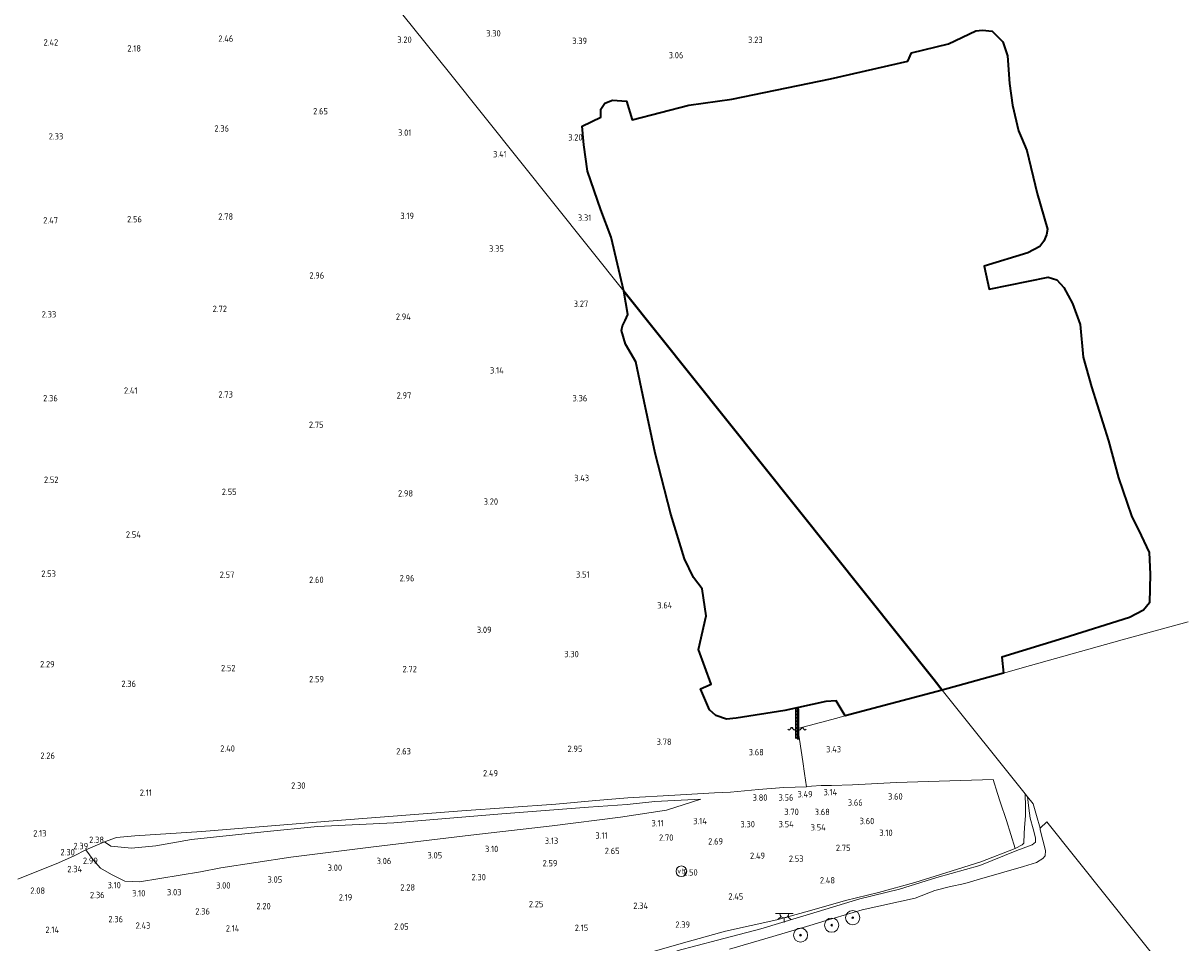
# Model space of a CAD drawing. Extents: x 130905 to 137824, y 412333 to 417928.
# Tile 297 of 313: x 137193 to 137520, y 416747 to 417006. Entities that reach past the tile are written whole.
import ezdxf
from ezdxf.enums import TextEntityAlignment as Align

# ---------------------------------------------------------------- set-up
doc = ezdxf.new("R2010")
doc.units = 0
for name, color, linetype, lineweight in [('B-ME-GR-BOOM-S', 90, 'Continuous', 25), ('B-ME-GR-BOUWLAND_AKKERBOUW-GV', 80, 'Continuous', 13), ('B-ME-GR-GRAS-GV', 60, 'Continuous', 13), ('B-ME-GW-TALUD_KRUIN-G', 90, 'Continuous', 18), ('B-ME-GW-TALUD_TEEN-G', 90, 'Continuous', 18), ('B-ME-IE-MEUBILAIR_WATERWEGMEUBILAIR-S', 150, 'Continuous', 25), ('B-ME-IE-MEUBILAIR_WEGMEUBILAIR-S', 7, 'Continuous', 25), ('B-ME-IE-TERREINAFSCHEIDING_DOORGANG-G', 210, 'Continuous', 18), ('B-ME-IE-TERREINAFSCHEIDING_KUNSTMATIG_HEKWERK-G', 20, 'IE-TERREINAFSCHEIDING-KUNSTMATIG', 18), ('B-ME-KG-GRENS_WERK-GV', 7, 'Continuous', 35), ('B-ME-KL-ET_LS_OV_LICHTPUNT-S', 190, 'Continuous', 25), ('B-ME-OB-BEKLEDING_STEEN-GV', 30, 'Continuous', 18), ('B-ME-OB-OEVERVOORZIENING-G', 7, 'Continuous', 18), ('B-ME-OG-WATER_RIVIER-GV', 130, 'Continuous', 18), ('X-XX-AL-HOOGTELABEL-S', 7, 'Continuous', 25)]:
    doc.layers.add(name, color=color, linetype=linetype, lineweight=lineweight)
doc.styles.add('NLCS-ISO', font='NLCS-ISO.ttf')
doc.styles.add('NLCS-ISO-ANNOTATIVE-T18', font='NLCS-ISO.ttf', dxfattribs={"height": 1.8})
doc.linetypes.add('IE-TERREINAFSCHEIDING-KUNSTMATIG', pattern='A,4,[82,NLCS.SHX,S=0.75,R=90,X=0,Y=0],4,-2', length=10)

# ---------------------------------------------------------------- blocks, each defined once
blk = doc.blocks.new('SAL-HOOGTELABEL-SO')
at = {"color": 0, "linetype": 'ByBlock', "lineweight": -2, "style": 'NLCS-ISO-ANNOTATIVE-T18'}
blk.add_attdef('HOOGTE', text='', height=1.8, dxfattribs=at).set_placement((2.79, 0), align=Align.RIGHT)
blk = doc.blocks.new('SGR-BOOM_01-SO')
at = {"linetype": 'ByBlock', "lineweight": 18}
h = blk.add_hatch(color=0, dxfattribs=at)
h.dxf.hatch_style = 1
edge = h.paths.add_edge_path()
edge.add_arc((0, 0), 0.25, 0, 360)
at = {"color": 0, "linetype": 'ByBlock', "lineweight": 18}
for radius in [2, 0.25]:
    blk.add_circle((0, 0), radius, dxfattribs=at)
blk = doc.blocks.new('SIE-WATER_WATERSTANDMETER-SO')
h = blk.add_hatch(color=256)
h.dxf.hatch_style = 1
h.paths.add_polyline_path([(0, 5.17), (-0.46, 5.17), (-0.46, 4.7), (0, 4.7)])
h = blk.add_hatch(color=256)
h.dxf.hatch_style = 1
h.paths.add_polyline_path([(0, 4.22), (-0.46, 4.22), (-0.46, 3.75), (0, 3.75)])
h = blk.add_hatch(color=256)
h.dxf.hatch_style = 1
h.paths.add_polyline_path([(0, 3.28), (-0.46, 3.28), (-0.46, 2.81), (0, 2.81)])
h = blk.add_hatch(color=256)
h.dxf.hatch_style = 1
h.paths.add_polyline_path([(0.46, 5.64), (0, 5.64), (0, 5.17), (0.46, 5.17)])
h = blk.add_hatch(color=256)
h.dxf.hatch_style = 1
h.paths.add_polyline_path([(0.46, 4.7), (0, 4.7), (0, 4.22), (0.46, 4.22)])
h = blk.add_hatch(color=256)
h.dxf.hatch_style = 1
h.paths.add_polyline_path([(0.46, 3.75), (0, 3.75), (0, 3.28), (0.46, 3.28)])
h = blk.add_hatch(color=256)
h.dxf.hatch_style = 1
h.paths.add_polyline_path([(0, 2.34), (-0.46, 2.34), (-0.46, 1.86), (0, 1.86)])
h = blk.add_hatch(color=256)
h.dxf.hatch_style = 1
h.paths.add_polyline_path([(0, 1.39), (-0.46, 1.39), (-0.46, 0.92), (0, 0.92)])
h = blk.add_hatch(color=256)
h.dxf.hatch_style = 1
h.paths.add_polyline_path([(0, 0.45), (-0.46, 0.45), (-0.46, -0.02), (0, -0.02)])
h = blk.add_hatch(color=256)
h.dxf.hatch_style = 1
h.paths.add_polyline_path([(0.46, 2.81), (0, 2.81), (0, 2.34), (0.46, 2.34)])
h = blk.add_hatch(color=256)
h.dxf.hatch_style = 1
h.paths.add_polyline_path([(0.46, 1.86), (0, 1.86), (0, 1.39), (0.46, 1.39)])
h = blk.add_hatch(color=256)
h.dxf.hatch_style = 1
h.paths.add_polyline_path([(0.46, 0.92), (0, 0.92), (0, 0.45), (0.46, 0.45)])
h = blk.add_hatch(color=256)
h.dxf.hatch_style = 1
h.paths.add_polyline_path([(0, -0.49), (-0.46, -0.49), (-0.46, -0.97), (0, -0.97)])
h = blk.add_hatch(color=256)
h.dxf.hatch_style = 1
h.paths.add_polyline_path([(0, -1.44), (-0.46, -1.44), (-0.46, -1.91), (0, -1.91)])
h = blk.add_hatch(color=256)
h.dxf.hatch_style = 1
h.paths.add_polyline_path([(0, -2.38), (-0.46, -2.38), (-0.46, -2.85), (0, -2.85)])
h = blk.add_hatch(color=256)
h.dxf.hatch_style = 1
h.paths.add_polyline_path([(0.46, -0.02), (0, -0.02), (0, -0.49), (0.46, -0.49)])
h = blk.add_hatch(color=256)
h.dxf.hatch_style = 1
h.paths.add_polyline_path([(0.46, -0.97), (0, -0.97), (0, -1.44), (0.46, -1.44)])
h = blk.add_hatch(color=256)
h.dxf.hatch_style = 1
h.paths.add_polyline_path([(0.46, -1.91), (0, -1.91), (0, -2.38), (0.46, -2.38)])
blk.add_lwpolyline([(0.46, -2.79), (0.46, 5.64), (-0.46, 5.64), (-0.46, -2.79)])
for points in [[(0.46, 5.64), (0, 5.64), (0, 5.17), (0.46, 5.17)], [(0.46, 5.17), (0, 5.17), (0, 4.7), (0.46, 4.7)], [(0.46, 4.7), (0, 4.7), (0, 4.22), (0.46, 4.22)], [(0.46, 4.22), (0, 4.22), (0, 3.75), (0.46, 3.75)], [(0.46, 3.75), (0, 3.75), (0, 3.28), (0.46, 3.28)], [(0.46, 3.28), (0, 3.28), (0, 2.81), (0.46, 2.81)], [(0.46, 2.81), (0, 2.81), (0, 2.34), (0.46, 2.34)], [(0.46, 2.34), (0, 2.34), (0, 1.86), (0.46, 1.86)], [(0.46, 1.86), (0, 1.86), (0, 1.39), (0.46, 1.39)], [(0.46, 1.39), (0, 1.39), (0, 0.92), (0.46, 0.92)], [(0.46, 0.92), (0, 0.92), (0, 0.45), (0.46, 0.45)], [(0.46, 0.45), (0, 0.45), (0, -0.02), (0.46, -0.02)], [(0.46, -0.02), (0, -0.02), (0, -0.49), (0.46, -0.49)], [(0.46, -0.49), (0, -0.49), (0, -0.97), (0.46, -0.97)], [(0.46, -0.97), (0, -0.97), (0, -1.44), (0.46, -1.44)], [(0.46, -1.44), (0, -1.44), (0, -1.91), (0.46, -1.91)], [(0.46, -1.91), (0, -1.91), (0, -2.38), (0.46, -2.38)], [(0.46, -2.38), (0, -2.38), (0, -2.85), (0.46, -2.85)]]:
    blk.add_lwpolyline(points, close=True)
for centre, radius, start, end in [((-1.55, -0.12), 0.381, 16.8947, 163.1053), ((-0.08, -0.12), 0.381, 16.8947, 163.1053), ((1.4, -0.12), 0.381, 16.8947, 163.1053), ((-2.31, 0.11), 0.413, 196.8947, 343.1053), ((-0.82, 0.1), 0.391, 196.8947, 343.1053), ((0.66, 0.1), 0.391, 196.8947, 343.1053), ((2.16, 0.11), 0.413, 196.8947, 343.1053)]:
    blk.add_arc(centre, radius, start, end)
blk = doc.blocks.new('SKL-ET_OV_LICHTPUNT-SO')
at = {"color": 0, "linetype": 'ByBlock', "lineweight": 18}
for points in [[(-1.25, 0), (-2.5, 0)], [(1.25, 0), (2.5, 0)], [(-0.92, -0.85), (-1.83, -1.7)], [(0, -1.25), (0, -2.5)], [(0.92, -0.85), (1.83, -1.7)]]:
    blk.add_lwpolyline(points, dxfattribs=at)
blk.add_lwpolyline([(0, 0), (1.25, 0, -1), (-1.25, 0)], format="xyb", close=True, dxfattribs=at)
blk = doc.blocks.new('SIE-WEG_PAAL_VERKEERSBORD-SO')
at = {"color": 0, "linetype": 'ByBlock', "lineweight": 18}
blk.add_circle((0, 0), 1.5, dxfattribs=at)
at = {"color": 0, "linetype": 'ByBlock', "lineweight": 18, "style": 'NLCS-ISO'}
blk.add_text('vb', height=1.5, dxfattribs=at).set_placement((0, 0.13), align=Align.MIDDLE_CENTER)

msp = doc.modelspace()

# ---------------------------------------------------------------- linework, layer by layer
at = {"layer": 'B-ME-GR-BOUWLAND_AKKERBOUW-GV'}
for points in [[(137283.459, 417029.975, 2.838), (137313.691, 416992.289, 3.488), (137362.884, 416930.664, 3.161), (137364.007, 416924.082, 3.161), (137363.269, 416922.452, 3.211), (137362.499, 416920.948, 3.261), (137362.231, 416919.574, 3.223), (137363.332, 416915.725, 3.173), (137366.319, 416910.724, 3.261), (137368.591, 416899.552, 3.261), (137371.707, 416884.999, 3.336), (137376.132, 416867.744, 3.511), (137380.024, 416855.095, 3.736), (137382.508, 416849.907, 3.748), (137384.983, 416846.666, 3.673), (137386.092, 416839.002, 3.748), (137383.935, 416829.56, 3.823), (137387.51, 416819.782, 3.873), (137384.568, 416818.442, 3.836), (137387.065, 416812.526, 3.998), (137388.843, 416810.898, 3.911), (137391.846, 416809.836, 3.873), (137394.605, 416810.154, 3.848), (137408.36, 416812.347, 3.711), (137419.854, 416814.831, 3.561), (137422.759, 416815.021, 3.561), (137425.361, 416810.783, 3.496), (137421.616, 416809.753, 3.51), (137411.944, 416807.222, 3.519), (137413.387, 416797.94, 3.405), (137413.896, 416794.586, 3.447), (137414.433, 416790.819, 3.477), (137408.081, 416790.563, 3.862), (137400.882, 416790.002, 3.826), (137393.008, 416789.297, 3.92), (137388.47, 416789.066, 3.709), (137377.242, 416788.412, 3.387), (137364.005, 416787.64, 2.921), (137354.966, 416786.904, 2.629), (137343.69, 416785.915, 2.973), (137317.22, 416783.961, 2.616), (137282.014, 416781.259, 2.6), (137243.792, 416778.166, 2.314), (137224.895, 416776.952, 2.18), (137219.697, 416776.459, 2.359), (137216.312, 416775.216, 2.331), (137211.047, 416772.992, 2.823), (137207.806, 416771.275, 2.8), (137203.329, 416769.317, 2.35), (137191.889, 416764.724, 2.079)], [(137522.161, 416837.359, 3.556), (137503.525, 416832.25, 3.363), (137477.674, 416825.03, 3.395), (137469.993, 416822.88, 3.398), (137469.595, 416827.381, 3.286), (137486.998, 416832.727, 3.286), (137505.603, 416838.569, 3.398), (137509.488, 416840.648, 3.548), (137511.245, 416842.743, 3.548), (137511.45, 416850.845, 3.673), (137511.129, 416856.939, 3.636), (137508.856, 416861.691, 3.636), (137506.149, 416867.28, 3.611), (137502.517, 416877.992, 3.598), (137499.611, 416888.489, 3.698), (137494.841, 416903.711, 3.561), (137492.455, 416912.085, 3.473), (137491.649, 416921.281, 3.486), (137489.447, 416927.171, 3.398), (137487.012, 416931.732, 3.386), (137485.036, 416933.885, 3.336), (137482.599, 416934.656, 3.273), (137465.972, 416931.27, 3.261), (137464.608, 416937.707, 3.236), (137476.926, 416941.523, 3.373), (137480.307, 416943.302, 3.311), (137481.441, 416944.812, 3.286), (137482.181, 416946.613, 3.273), (137482.418, 416948.226, 3.273), (137479.552, 416958.291, 3.248), (137476.644, 416970.427, 3.123), (137475.095, 416973.975, 3.086), (137474.244, 416975.967, 3.086), (137472.538, 416983.228, 3.073), (137471.704, 416989.328, 3.086), (137471.12, 416997.132, 3.111), (137469.873, 417001.109, 3.111), (137466.781, 417004.108, 3.086), (137464.109, 417004.369, 2.998), (137462.241, 417004.199, 2.973), (137454.511, 417000.541, 3.186), (137444.097, 416997.93, 3.173), (137443.031, 416995.576, 3.198), (137421.217, 416990.639, 3.211), (137393.393, 416984.857, 3.273), (137381.192, 416983.19, 3.211), (137365.193, 416979.033, 3.011), (137363.678, 416984.323, 3.023), (137359.709, 416984.635, 3.173), (137357.547, 416983.786, 3.136), (137356.421, 416982.081, 3.048), (137356.438, 416979.77, 3.111), (137351.159, 416977.299, 3.173), (137351.616, 416972.034, 3.086), (137352.671, 416964.543, 3.111), (137356.379, 416953.614, 3.211), (137359.321, 416945.962, 3.111), (137362.884, 416930.664, 3.161), (137313.691, 416992.289, 3.488), (137283.459, 417029.975, 2.838)]]:
    msp.add_polyline3d(points, dxfattribs=at)
at = {"layer": 'B-ME-GR-GRAS-GV'}
for points in [[(137452.752, 416818.054, 3.405), (137476.096, 416788.774, 3.36), (137476.188, 416785.132, 3.339), (137476.23, 416782.641, 3.024), (137475.9, 416779.223, 2.85), (137475.811, 416777.608, 2.707), (137475.725, 416774.878, 2.528), (137475.333, 416774.404, 2.528), (137473.284, 416773.378, 2.382), (137470.821, 416781.27, 3.192), (137469.04, 416786.524, 3.474), (137468.305, 416788.912, 3.491), (137467.087, 416792.868, 3.519), (137451.914, 416792.372, 3.658), (137439.866, 416791.968, 3.586), (137427.374, 416791.377, 3.38), (137421.502, 416791.162, 3.181), (137418.553, 416791.126, 3.234), (137415.812, 416790.976, 3.401), (137414.433, 416790.819, 3.477), (137413.896, 416794.586, 3.447), (137413.387, 416797.94, 3.405), (137411.944, 416807.222, 3.519), (137421.616, 416809.753, 3.51), (137425.361, 416810.783, 3.496)], [(137292.215, 416773.842, 3.109), (137268.898, 416770.881, 3.087), (137249.209, 416767.909, 2.966), (137243.443, 416766.743, 3.026), (137226.19, 416763.925, 3.024), (137222.062, 416764.13, 2.96), (137218.367, 416766.014, 2.941), (137215.175, 416767.792, 2.891), (137213.144, 416770.138, 2.895), (137211.047, 416772.992, 2.823), (137216.312, 416775.216, 2.331), (137218.176, 416773.984, 2.234), (137223.997, 416773.42, 2.241), (137230.878, 416774.128, 2.147), (137240.877, 416775.873, 2.109), (137261.287, 416778.116, 2.135), (137276.439, 416779.545, 2.227), (137298.014, 416780.633, 2.522), (137328.506, 416783.191, 2.571), (137352.9, 416785, 2.661), (137363.854, 416785.833, 2.806), (137371.662, 416786.599, 2.958), (137384.601, 416787.338, 3.318), (137374.969, 416784.189, 3.264), (137361.974, 416782.226, 3.261), (137342.705, 416779.737, 3.274), (137319.75, 416777.156, 3.147)]]:
    msp.add_polyline3d(points, close=True, dxfattribs=at)
for points in [[(137191.889, 416764.724, 2.079), (137203.329, 416769.317, 2.35), (137207.806, 416771.275, 2.8), (137211.047, 416772.992, 2.823), (137213.144, 416770.138, 2.895), (137215.175, 416767.792, 2.891), (137218.367, 416766.014, 2.941), (137222.062, 416764.13, 2.96), (137226.19, 416763.925, 3.024), (137243.443, 416766.743, 3.026), (137249.209, 416767.909, 2.966), (137268.898, 416770.881, 3.087), (137292.215, 416773.842, 3.109), (137319.75, 416777.156, 3.147), (137342.705, 416779.737, 3.274), (137361.974, 416782.226, 3.261), (137374.969, 416784.189, 3.264), (137384.601, 416787.338, 3.318), (137371.662, 416786.599, 2.958), (137363.854, 416785.833, 2.806), (137352.9, 416785, 2.661), (137328.506, 416783.191, 2.571), (137298.014, 416780.633, 2.522), (137276.439, 416779.545, 2.227), (137261.287, 416778.116, 2.135), (137240.877, 416775.873, 2.109), (137230.878, 416774.128, 2.147), (137223.997, 416773.42, 2.241), (137218.176, 416773.984, 2.234), (137216.312, 416775.216, 2.331), (137219.697, 416776.459, 2.359), (137224.895, 416776.952, 2.18), (137243.792, 416778.166, 2.314), (137282.014, 416781.259, 2.6), (137317.22, 416783.961, 2.616), (137343.69, 416785.915, 2.973), (137354.966, 416786.904, 2.629), (137364.005, 416787.64, 2.921), (137377.242, 416788.412, 3.387), (137388.47, 416789.066, 3.709), (137393.008, 416789.297, 3.92), (137400.882, 416790.002, 3.826), (137408.081, 416790.563, 3.862), (137414.433, 416790.819, 3.477), (137415.812, 416790.976, 3.401), (137418.553, 416791.126, 3.234), (137421.502, 416791.162, 3.181), (137427.374, 416791.377, 3.38), (137439.866, 416791.968, 3.586), (137451.914, 416792.372, 3.658), (137467.087, 416792.868, 3.519), (137468.305, 416788.912, 3.491), (137469.04, 416786.524, 3.474), (137470.821, 416781.27, 3.192), (137473.284, 416773.378, 2.382), (137463.644, 416769.562, 2.203), (137453.717, 416766.512, 2.187), (137444.954, 416763.746, 2.122), (137434.71, 416760.938, 2.025), (137425.428, 416758.656, 2.073), (137415.296, 416755.733, 2.073), (137406.024, 416753.257, 2.106), (137391.552, 416750.058, 2.118), (137379.109, 416746.58, 2.04)], [(137379.109, 416746.58, 2.04), (137391.552, 416750.058, 2.118), (137406.024, 416753.257, 2.106), (137415.296, 416755.733, 2.073), (137425.428, 416758.656, 2.073), (137434.71, 416760.938, 2.025), (137444.954, 416763.746, 2.122), (137453.717, 416766.512, 2.187), (137463.644, 416769.562, 2.203), (137473.284, 416773.378, 2.382), (137475.333, 416774.404, 2.528), (137475.725, 416774.878, 2.528), (137475.811, 416777.608, 2.707), (137475.9, 416779.223, 2.85), (137476.23, 416782.641, 3.024), (137476.188, 416785.132, 3.339), (137476.096, 416788.774, 3.36), (137476.771, 416787.928, 3.228), (137477.14, 416784.777, 2.894), (137477.582, 416781.958, 2.417), (137478.355, 416778.938, 2.111), (137479.082, 416776.423, 2.036), (137479.061, 416775.115, 2.037), (137478.123, 416774.445, 2.046), (137473.819, 416772.848, 2.083), (137463.306, 416768.61, 1.969), (137451.234, 416765.196, 2.018), (137440.688, 416761.845, 1.888), (137429.512, 416759.15, 1.953), (137417.402, 416755.462, 1.904), (137401.547, 416750.687, 1.839), (137389.318, 416747.536, 1.888), (137377.842, 416744.525, 1.904)]]:
    msp.add_polyline3d(points, dxfattribs=at)
at = {"layer": 'B-ME-GW-TALUD_KRUIN-G'}
for points in [[(137211.047, 416772.992, 2.823), (137213.144, 416770.138, 2.895), (137215.175, 416767.792, 2.891), (137218.367, 416766.014, 2.941), (137222.062, 416764.13, 2.96), (137226.19, 416763.925, 3.024), (137243.443, 416766.743, 3.026), (137249.209, 416767.909, 2.966), (137268.898, 416770.881, 3.087), (137292.215, 416773.842, 3.109), (137319.75, 416777.156, 3.147), (137342.705, 416779.737, 3.274), (137361.974, 416782.226, 3.261), (137374.969, 416784.189, 3.264), (137384.601, 416787.338, 3.318)], [(137475.811, 416777.608, 2.707), (137475.725, 416774.878, 2.528), (137475.333, 416774.404, 2.528), (137473.284, 416773.378, 2.382), (137463.644, 416769.562, 2.203), (137453.717, 416766.512, 2.187), (137444.954, 416763.746, 2.122), (137434.71, 416760.938, 2.025), (137425.428, 416758.656, 2.073), (137415.296, 416755.733, 2.073), (137406.024, 416753.257, 2.106), (137391.552, 416750.058, 2.118)], [(137211.047, 416772.992, 2.823), (137216.312, 416775.216, 2.331)], [(137391.552, 416750.058, 2.118), (137379.109, 416746.58, 2.04), (137367.618, 416743.222, 1.983), (137357.046, 416740.155, 1.992), (137348.148, 416738.375, 2.043), (137340.12, 416735.494, 2.058), (137334.634, 416733.704, 2.03), (137327.256, 416731.596, 1.98), (137320.824, 416729.991, 2.04), (137307.94, 416726.963, 2.125), (137298.096, 416723.903, 1.962), (137291.592, 416722.121, 2.058), (137278.619, 416718.039, 1.95), (137272.498, 416716.097, 2.017), (137267.433, 416715.093, 2.079), (137263.93, 416713.977, 2.108), (137260.937, 416713.35, 2.055), (137256.152, 416712.541, 2.022), (137249.584, 416710.756, 2.004)]]:
    msp.add_polyline3d(points, dxfattribs=at)
at = {"layer": 'B-ME-GW-TALUD_TEEN-G'}
msp.add_polyline3d([(137384.601, 416787.338, 3.318), (137371.662, 416786.599, 2.958), (137363.854, 416785.833, 2.806), (137352.9, 416785, 2.661), (137328.506, 416783.191, 2.571), (137298.014, 416780.633, 2.522), (137276.439, 416779.545, 2.227), (137261.287, 416778.116, 2.135), (137240.877, 416775.873, 2.109), (137230.878, 416774.128, 2.147), (137223.997, 416773.42, 2.241), (137218.176, 416773.984, 2.234), (137216.312, 416775.216, 2.331)], dxfattribs=at)
at = {"layer": 'B-ME-IE-TERREINAFSCHEIDING_DOORGANG-G'}
msp.add_polyline3d([(137413.387, 416797.94, 3.405), (137413.896, 416794.586, 3.447)], dxfattribs=at)
at = {"layer": 'B-ME-IE-TERREINAFSCHEIDING_KUNSTMATIG_HEKWERK-G'}
for points in [[(137425.361, 416810.783, 3.496), (137421.616, 416809.753, 3.51), (137411.944, 416807.222, 3.519), (137413.387, 416797.94, 3.405)], [(137413.896, 416794.586, 3.447), (137414.433, 416790.819, 3.477)], [(137414.433, 416790.819, 3.477), (137415.812, 416790.976, 3.401), (137418.553, 416791.126, 3.234), (137421.502, 416791.162, 3.181), (137427.374, 416791.377, 3.38), (137439.866, 416791.968, 3.586), (137451.914, 416792.372, 3.658), (137467.087, 416792.868, 3.519)], [(137216.312, 416775.216, 2.331), (137219.697, 416776.459, 2.359), (137224.895, 416776.952, 2.18), (137243.792, 416778.166, 2.314), (137282.014, 416781.259, 2.6), (137317.22, 416783.961, 2.616), (137343.69, 416785.915, 2.973), (137354.966, 416786.904, 2.629), (137364.005, 416787.64, 2.921), (137377.242, 416788.412, 3.387), (137388.47, 416789.066, 3.709), (137393.008, 416789.297, 3.92), (137400.882, 416790.002, 3.826), (137408.081, 416790.563, 3.862), (137414.433, 416790.819, 3.477)], [(137211.047, 416772.992, 2.823), (137207.806, 416771.275, 2.8), (137203.329, 416769.317, 2.35), (137191.889, 416764.724, 2.079)]]:
    msp.add_polyline3d(points, dxfattribs=at)
at = {"layer": 'B-ME-KG-GRENS_WERK-GV'}
for points in [[(137472.538, 416983.228, 3.073), (137474.244, 416975.967, 3.086), (137475.095, 416973.975, 3.086), (137476.644, 416970.427, 3.123), (137479.552, 416958.291, 3.248), (137482.418, 416948.226, 3.273), (137482.181, 416946.613, 3.273), (137481.441, 416944.812, 3.286), (137480.307, 416943.302, 3.311), (137476.926, 416941.523, 3.373), (137464.608, 416937.707, 3.236), (137465.972, 416931.27, 3.261), (137482.599, 416934.656, 3.273), (137485.036, 416933.885, 3.336), (137487.012, 416931.732, 3.386), (137489.447, 416927.171, 3.398), (137491.649, 416921.281, 3.486), (137492.455, 416912.085, 3.473), (137494.841, 416903.711, 3.561), (137499.611, 416888.489, 3.698), (137502.517, 416877.992, 3.598), (137506.149, 416867.28, 3.611), (137508.856, 416861.691, 3.636), (137511.129, 416856.939, 3.636), (137511.45, 416850.845, 3.673), (137511.245, 416842.743, 3.548), (137509.488, 416840.648, 3.548), (137505.603, 416838.569, 3.398), (137486.998, 416832.727, 3.286), (137469.595, 416827.381, 3.286), (137469.993, 416822.88, 3.398), (137452.752, 416818.054, 3.405), (137450.456, 416820.978, 3.373), (137362.884, 416930.664, 3.161), (137359.321, 416945.962, 3.111), (137356.379, 416953.614, 3.211), (137352.671, 416964.543, 3.111), (137351.616, 416972.034, 3.086), (137351.159, 416977.299, 3.173), (137356.438, 416979.77, 3.111), (137356.421, 416982.081, 3.048), (137357.547, 416983.786, 3.136), (137359.709, 416984.635, 3.173), (137363.678, 416984.323, 3.023), (137365.193, 416979.033, 3.011), (137381.192, 416983.19, 3.211), (137393.393, 416984.857, 3.273), (137421.217, 416990.639, 3.211), (137443.031, 416995.576, 3.198), (137444.097, 416997.93, 3.173), (137454.511, 417000.541, 3.186), (137462.241, 417004.199, 2.973), (137464.109, 417004.369, 2.998), (137466.781, 417004.108, 3.086), (137469.873, 417001.109, 3.111), (137471.12, 416997.132, 3.111), (137471.704, 416989.328, 3.086)], [(137452.752, 416818.054, 3.405), (137425.361, 416810.783, 3.496), (137422.759, 416815.021, 3.561), (137419.854, 416814.831, 3.561), (137408.36, 416812.347, 3.711), (137394.605, 416810.154, 3.848), (137391.846, 416809.836, 3.873), (137388.843, 416810.898, 3.911), (137387.065, 416812.526, 3.998), (137384.568, 416818.442, 3.836), (137387.51, 416819.782, 3.873), (137383.935, 416829.56, 3.823), (137386.092, 416839.002, 3.748), (137384.983, 416846.666, 3.673), (137382.508, 416849.907, 3.748), (137380.024, 416855.095, 3.736), (137376.132, 416867.744, 3.511), (137371.707, 416884.999, 3.336), (137368.591, 416899.552, 3.261), (137366.319, 416910.724, 3.261), (137363.332, 416915.725, 3.173), (137362.231, 416919.574, 3.223), (137362.499, 416920.948, 3.261), (137363.269, 416922.452, 3.211), (137364.007, 416924.082, 3.161), (137362.884, 416930.664, 3.161), (137450.456, 416820.978, 3.373)]]:
    msp.add_polyline3d(points, close=True, dxfattribs=at)
at = {"layer": 'B-ME-OB-BEKLEDING_STEEN-GV'}
msp.add_polyline3d([(137377.842, 416744.525, 1.904), (137389.318, 416747.536, 1.888), (137401.547, 416750.687, 1.839), (137417.402, 416755.462, 1.904), (137429.512, 416759.15, 1.953), (137440.688, 416761.845, 1.888), (137451.234, 416765.196, 2.018), (137463.306, 416768.61, 1.969), (137473.819, 416772.848, 2.083), (137478.123, 416774.445, 2.046), (137479.061, 416775.115, 2.037), (137479.082, 416776.423, 2.036), (137478.355, 416778.938, 2.111), (137477.582, 416781.958, 2.417), (137477.14, 416784.777, 2.894), (137476.771, 416787.928, 3.228), (137478.347, 416785.95, 2.086), (137479.296, 416782.661, 1.425), (137480.325, 416779.097, 1), (137480.399, 416778.652, 1), (137481.885, 416772.84, 1), (137481.797, 416771.27, 1), (137481.116, 416770.516, 1), (137479.338, 416769.457, 1), (137475.676, 416768.25, 1), (137463.247, 416764.72, 1), (137459.088, 416763.498, 1), (137454.649, 416762.564, 1), (137450.652, 416761.533, 1), (137445.07, 416759.396, 1), (137430.139, 416756.011, 1), (137419.971, 416753.066, 1), (137415.366, 416751.657, 1), (137404.934, 416748.496, 1), (137392.689, 416744.912, 1)], dxfattribs=at)
at = {"layer": 'B-ME-OB-OEVERVOORZIENING-G'}
msp.add_polyline3d([(137482.204, 416780.94, 1), (137480.325, 416779.097, 1), (137480.399, 416778.652, 1), (137481.885, 416772.84, 1), (137481.797, 416771.27, 1), (137481.116, 416770.516, 1), (137479.338, 416769.457, 1), (137475.676, 416768.25, 1), (137463.247, 416764.72, 1), (137459.088, 416763.498, 1), (137454.649, 416762.564, 1), (137450.652, 416761.533, 1), (137445.07, 416759.396, 1), (137430.139, 416756.011, 1), (137419.971, 416753.066, 1), (137415.366, 416751.657, 1), (137404.934, 416748.496, 1), (137392.689, 416744.912, 1)], dxfattribs=at)
at = {"layer": 'B-ME-OG-WATER_RIVIER-GV'}
msp.add_polyline3d([(137392.689, 416744.912, 1), (137404.934, 416748.496, 1), (137415.366, 416751.657, 1), (137419.971, 416753.066, 1), (137430.139, 416756.011, 1), (137445.07, 416759.396, 1), (137450.652, 416761.533, 1), (137454.649, 416762.564, 1), (137459.088, 416763.498, 1), (137463.247, 416764.72, 1), (137475.676, 416768.25, 1), (137479.338, 416769.457, 1), (137481.116, 416770.516, 1), (137481.797, 416771.27, 1), (137481.885, 416772.84, 1), (137480.399, 416778.652, 1), (137480.325, 416779.097, 1), (137482.204, 416780.94, 1), (137583.114, 416654.543, 1)], dxfattribs=at)

# ---------------------------------------------------------------- block references
at = {"layer": 'B-ME-GR-BOOM-S'}
for p in [(137427.476, 416753.845, 0.934), (137421.536, 416751.737, 0.901), (137412.754, 416748.916, 0.845)]:
    msp.add_blockref('SGR-BOOM_01-SO', p, dxfattribs=at)
at = {"layer": 'B-ME-IE-MEUBILAIR_WATERWEGMEUBILAIR-S'}
msp.add_blockref('SIE-WATER_WATERSTANDMETER-SO', (137411.827, 416807.198, 3.634), dxfattribs=at)
at = {"layer": 'B-ME-IE-MEUBILAIR_WEGMEUBILAIR-S'}
msp.add_blockref('SIE-WEG_PAAL_VERKEERSBORD-SO', (137379.124, 416766.935, 2.408), dxfattribs=at)
at = {"layer": 'B-ME-KL-ET_LS_OV_LICHTPUNT-S'}
msp.add_blockref('SKL-ET_OV_LICHTPUNT-SO', (137408.173, 416755.008, 2.216), dxfattribs=at)
at = {"layer": 'X-XX-AL-HOOGTELABEL-S'}
for p, values in [((137325.354, 417002.575, 3.3), {'HOOGTE': '3.30'}), ((137200.49, 417000.013, 2.416), {'HOOGTE': '2.42'}), ((137249.897, 417001.074, 2.461), {'HOOGTE': '2.46'}), ((137300.244, 417000.778, 3.202), {'HOOGTE': '3.20'}), ((137349.724, 417000.436, 3.389), {'HOOGTE': '3.39'}), ((137399.267, 417000.727, 3.227), {'HOOGTE': '3.23'}), ((137223.837, 416998.313, 2.175), {'HOOGTE': '2.18'}), ((137376.896, 416996.408, 3.062), {'HOOGTE': '3.06'}), ((137276.59, 416980.586, 2.65), {'HOOGTE': '2.65'}), ((137201.914, 416973.501, 2.325), {'HOOGTE': '2.33'}), ((137248.694, 416975.72, 2.358), {'HOOGTE': '2.36'}), ((137300.129, 416974.542, 3.008), {'HOOGTE': '3.01'}), ((137348.461, 416973.205, 3.203), {'HOOGTE': '3.20'}), ((137327.045, 416968.452, 3.412), {'HOOGTE': '3.41'}), ((137224.093, 416950.096, 2.562), {'HOOGTE': '2.56'}), ((137249.839, 416950.86, 2.784), {'HOOGTE': '2.78'}), ((137300.877, 416951.042, 3.186), {'HOOGTE': '3.19'}), ((137350.907, 416950.537, 3.312), {'HOOGTE': '3.31'}), ((137200.432, 416949.799, 2.473), {'HOOGTE': '2.47'}), ((137326.23, 416941.803, 3.35), {'HOOGTE': '3.35'}), ((137275.545, 416934.228, 2.962), {'HOOGTE': '2.96'}), ((137248.113, 416924.802, 2.715), {'HOOGTE': '2.72'}), ((137350.051, 416926.243, 3.268), {'HOOGTE': '3.27'}), ((137199.928, 416923.259, 2.325), {'HOOGTE': '2.33'}), ((137299.993, 416922.594, 2.943), {'HOOGTE': '2.94'}), ((137326.199, 416907.437, 3.138), {'HOOGTE': '3.14'}), ((137222.867, 416901.724, 2.412), {'HOOGTE': '2.41'}), ((137200.373, 416899.585, 2.359), {'HOOGTE': '2.36'}), ((137249.78, 416900.646, 2.728), {'HOOGTE': '2.73'}), ((137300.127, 416900.35, 2.973), {'HOOGTE': '2.97'}), ((137349.781, 416899.575, 3.36), {'HOOGTE': '3.36'}), ((137275.364, 416892.086, 2.75), {'HOOGTE': '2.75'}), ((137200.577, 416876.564, 2.52), {'HOOGTE': '2.52'}), ((137350.293, 416877.045, 3.43), {'HOOGTE': '3.43'}), ((137250.827, 416873.166, 2.553), {'HOOGTE': '2.55'}), ((137300.608, 416872.711, 2.975), {'HOOGTE': '2.98'}), ((137324.614, 416870.388, 3.2), {'HOOGTE': '3.20'}), ((137223.818, 416861.096, 2.538), {'HOOGTE': '2.54'}), ((137199.845, 416850.05, 2.532), {'HOOGTE': '2.53'}), ((137250.191, 416849.753, 2.571), {'HOOGTE': '2.57'}), ((137301.007, 416848.778, 2.961), {'HOOGTE': '2.96'}), ((137350.415, 416849.839, 3.513), {'HOOGTE': '3.51'}), ((137275.382, 416848.313, 2.6), {'HOOGTE': '2.60'}), ((137373.78, 416841.128, 3.636), {'HOOGTE': '3.64'}), ((137322.776, 416834.207, 3.088), {'HOOGTE': '3.09'}), ((137347.388, 416827.354, 3.3), {'HOOGTE': '3.30'}), ((137199.483, 416824.49, 2.293), {'HOOGTE': '2.29'}), ((137250.532, 416823.407, 2.52), {'HOOGTE': '2.52'}), ((137301.704, 416823.12, 2.715), {'HOOGTE': '2.72'}), ((137275.475, 416820.265, 2.588), {'HOOGTE': '2.59'}), ((137222.442, 416818.966, 2.362), {'HOOGTE': '2.36'}), ((137250.355, 416800.697, 2.402), {'HOOGTE': '2.40'}), ((137300.01, 416799.922, 2.629), {'HOOGTE': '2.63'}), ((137348.398, 416800.612, 2.953), {'HOOGTE': '2.95'}), ((137373.562, 416802.609, 3.775), {'HOOGTE': '3.78'}), ((137399.59, 416799.666, 3.676), {'HOOGTE': '3.68'}), ((137421.4, 416800.5, 3.425), {'HOOGTE': '3.43'}), ((137199.564, 416798.679, 2.257), {'HOOGTE': '2.26'}), ((137324.594, 416793.717, 2.488), {'HOOGTE': '2.49'}), ((137270.274, 416790.234, 2.3), {'HOOGTE': '2.30'}), ((137226.901, 416788.23, 2.112), {'HOOGTE': '2.11'}), ((137400.634, 416786.849, 3.8), {'HOOGTE': '3.80'}), ((137407.957, 416786.874, 3.562), {'HOOGTE': '3.56'}), ((137413.364, 416787.808, 3.488), {'HOOGTE': '3.49'}), ((137420.305, 416788.384, 3.138), {'HOOGTE': '3.14'}), ((137438.774, 416787.154, 3.6), {'HOOGTE': '3.60'}), ((137427.505, 416785.462, 3.662), {'HOOGTE': '3.66'}), ((137383.529, 416780.219, 3.138), {'HOOGTE': '3.14'}), ((137409.474, 416782.827, 3.7), {'HOOGTE': '3.70'}), ((137418.219, 416782.781, 3.675), {'HOOGTE': '3.68'}), ((137430.764, 416780.223, 3.6), {'HOOGTE': '3.60'}), ((137197.182, 416776.756, 2.13), {'HOOGTE': '2.13'}), ((137371.339, 416779.607, 3.112), {'HOOGTE': '3.11'}), ((137397.094, 416779.347, 3.3), {'HOOGTE': '3.30'}), ((137408.026, 416779.346, 3.538), {'HOOGTE': '3.54'}), ((137417.069, 416778.454, 3.538), {'HOOGTE': '3.54'}), ((137435.945, 416776.912, 3.1), {'HOOGTE': '3.10'}), ((137213.416, 416774.924, 2.375), {'HOOGTE': '2.38'}), ((137341.577, 416774.659, 3.125), {'HOOGTE': '3.13'}), ((137355.497, 416776.141, 3.112), {'HOOGTE': '3.11'}), ((137374.086, 416775.535, 2.7), {'HOOGTE': '2.70'}), ((137388.081, 416774.477, 2.688), {'HOOGTE': '2.69'}), ((137205.18, 416771.423, 2.3), {'HOOGTE': '2.30'}), ((137208.945, 416773.171, 2.388), {'HOOGTE': '2.39'}), ((137308.83, 416770.55, 3.05), {'HOOGTE': '3.05'}), ((137324.665, 416772.342, 3.1), {'HOOGTE': '3.10'}), ((137358.89, 416771.789, 2.65), {'HOOGTE': '2.65'}), ((137399.938, 416770.424, 2.488), {'HOOGTE': '2.49'}), ((137424.057, 416772.653, 2.75), {'HOOGTE': '2.75'}), ((137211.68, 416769.009, 2.988), {'HOOGTE': '2.99'}), ((137280.598, 416767.055, 3), {'HOOGTE': '3.00'}), ((137294.487, 416768.947, 3.062), {'HOOGTE': '3.06'}), ((137341.351, 416768.318, 2.588), {'HOOGTE': '2.59'}), ((137410.793, 416769.593, 2.525), {'HOOGTE': '2.53'}), ((137207.237, 416766.676, 2.338), {'HOOGTE': '2.34'}), ((137263.698, 416763.725, 3.05), {'HOOGTE': '3.05'}), ((137321.177, 416764.385, 2.3), {'HOOGTE': '2.30'}), ((137380.929, 416765.727, 2.5), {'HOOGTE': '2.50'}), ((137196.782, 416760.579, 2.08), {'HOOGTE': '2.08'}), ((137218.167, 416762.143, 3.1), {'HOOGTE': '3.10'}), ((137249.105, 416762.057, 3), {'HOOGTE': '3.00'}), ((137301.173, 416761.498, 2.275), {'HOOGTE': '2.28'}), ((137419.679, 416763.498, 2.475), {'HOOGTE': '2.48'}), ((137213.582, 416759.344, 2.362), {'HOOGTE': '2.36'}), ((137225.1, 416759.826, 3.1), {'HOOGTE': '3.10'}), ((137235.283, 416760.141, 3.025), {'HOOGTE': '3.03'}), ((137283.459, 416758.678, 2.188), {'HOOGTE': '2.19'}), ((137393.805, 416758.942, 2.45), {'HOOGTE': '2.45'}), ((137243.3, 416754.727, 2.362), {'HOOGTE': '2.36'}), ((137260.453, 416756.198, 2.2), {'HOOGTE': '2.20'}), ((137337.392, 416756.79, 2.25), {'HOOGTE': '2.25'}), ((137366.937, 416756.309, 2.338), {'HOOGTE': '2.34'}), ((137218.794, 416752.537, 2.362), {'HOOGTE': '2.36'}), ((137226.507, 416750.713, 2.425), {'HOOGTE': '2.43'}), ((137378.792, 416750.98, 2.388), {'HOOGTE': '2.39'}), ((137200.732, 416749.546, 2.143), {'HOOGTE': '2.14'}), ((137251.606, 416749.932, 2.141), {'HOOGTE': '2.14'}), ((137299.381, 416750.436, 2.051), {'HOOGTE': '2.05'}), ((137350.032, 416750.084, 2.153), {'HOOGTE': '2.15'})]:
    msp.add_blockref('SAL-HOOGTELABEL-SO', p, dxfattribs=at).add_auto_attribs(values)

doc.saveas('drawing.dxf')
